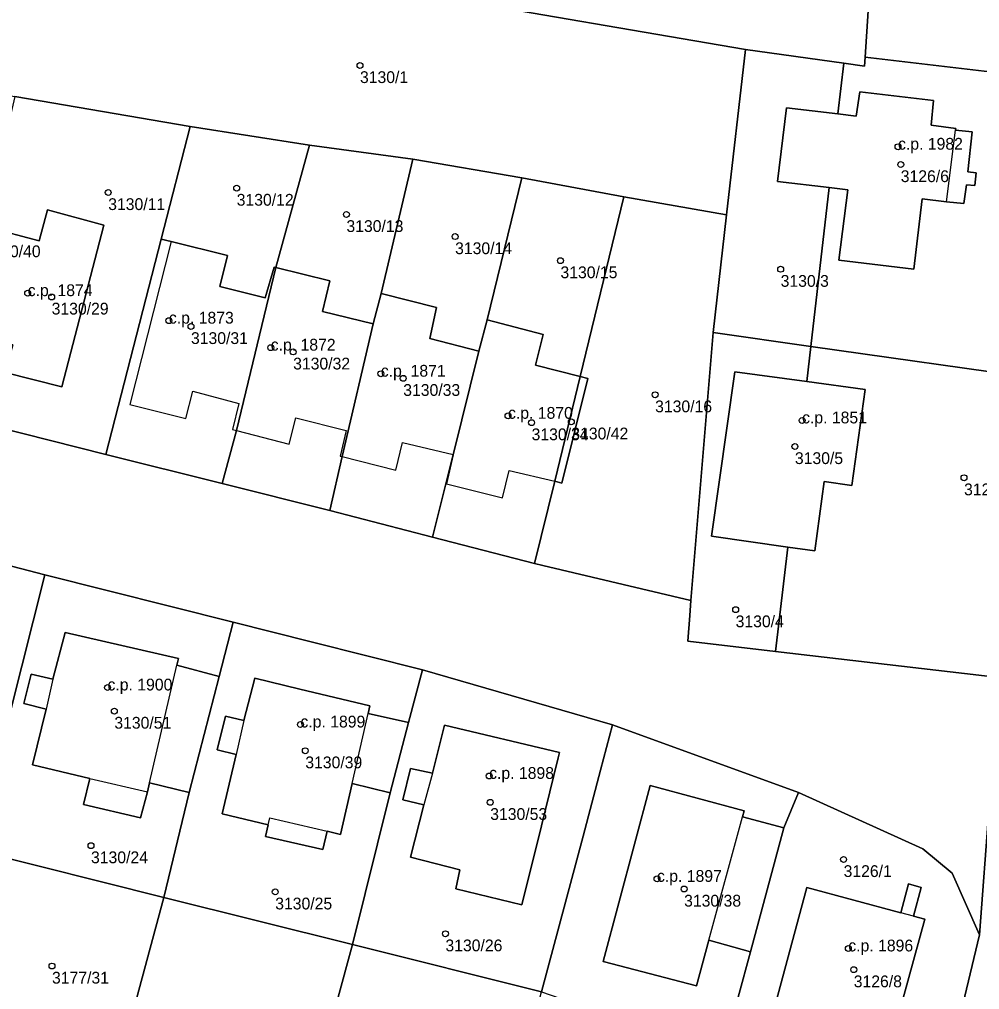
# Model space of a CAD drawing. Extents: x -878211 to -870363, y -1058464 to -1052522.
# Drawn here: x -874317.2 to -874235.7, y -1056727 to -1056644.7 of the extents above; entities that cross this region are included whole.
import ezdxf

# ---------------------------------------------------------------- set-up
doc = ezdxf.new("R2010")
doc.units = 0
for name, color, linetype in [('Definiční body', 7, 'Continuous'), ('Polygon budovy', 7, 'Continuous'), ('Polygon parcely', 7, 'Continuous')]:
    doc.layers.add(name, color=color, linetype=linetype)

msp = doc.modelspace()

# ---------------------------------------------------------------- linework, layer by layer
at = {"layer": 'Definiční body'}
for centre in [(-874288.3, -1056648.62994), (-874242.65, -1056655.51994), (-874242.42, -1056657.02994), (-874298.76, -1056659.02994), (-874309.66, -1056659.39994), (-874289.45, -1056661.25994), (-874280.23, -1056663.13994), (-874271.29, -1056665.17994), (-874252.61, -1056665.90994), (-874316.49, -1056667.93994), (-874314.46, -1056668.25994), (-874304.51, -1056670.26994), (-874302.64, -1056670.75994), (-874295.87, -1056672.55994), (-874293.97, -1056672.91994), (-874286.53, -1056674.76994), (-874284.63, -1056675.15994), (-874263.26, -1056676.54994), (-874275.74, -1056678.33994), (-874273.74, -1056678.91994), (-874270.37, -1056678.84994), (-874250.79, -1056678.72994), (-874251.4, -1056680.93994), (-874237.05, -1056683.58994), (-874256.43, -1056694.77994), (-874309.72, -1056701.37994), (-874309.14, -1056703.37994), (-874293.35, -1056704.51994), (-874292.94, -1056706.73994), (-874277.34, -1056708.87994), (-874277.25, -1056711.11994), (-874311.12, -1056714.78994), (-874247.27, -1056715.95994), (-874263.1, -1056717.60994), (-874260.8, -1056718.46994), (-874295.49, -1056718.70994), (-874281.05, -1056722.25994), (-874246.87, -1056723.50994), (-874314.43, -1056724.99994), (-874246.41, -1056725.30994)]:
    msp.add_circle(centre, 0.25, dxfattribs=at)
at = {"layer": 'Polygon budovy'}
for points in [[(-874247.66, -1056665.15), (-874241.32, -1056665.9), (-874240.61, -1056659.95), (-874238.53, -1056660.19), (-874237.78, -1056654.12), (-874237.76, -1056653.97), (-874239.85, -1056653.7), (-874239.63, -1056651.59), (-874245.9, -1056650.87), (-874246.19, -1056652.93), (-874247.76, -1056652.74), (-874252.1, -1056652.21), (-874252.88, -1056658.47), (-874248.48, -1056658.99), (-874246.92, -1056659.18)], [(-874314.82, -1056660.87), (-874315.51, -1056663.51), (-874319.83, -1056662.38), (-874322.06, -1056671.27), (-874317.75, -1056672.33), (-874318.41, -1056674.66), (-874313.59, -1056675.89), (-874310.02, -1056662.16)], [(-874307.82, -1056677.38), (-874303.07, -1056678.56), (-874302.47, -1056676.25), (-874298.57, -1056677.28), (-874299.11, -1056679.5), (-874298.77, -1056679.59), (-874295.43, -1056665.76), (-874295.59, -1056665.72), (-874296.35, -1056668.33), (-874300.18, -1056667.36), (-874299.53, -1056664.75), (-874304.31, -1056663.57)], [(-874290.85, -1056666.9), (-874295.43, -1056665.76), (-874298.77, -1056679.59), (-874294.3, -1056680.73), (-874293.75, -1056678.5), (-874289.46, -1056679.58), (-874289.99, -1056681.75), (-874289.8, -1056681.8), (-874287.19, -1056670.55), (-874291.49, -1056669.49)], [(-874289.8, -1056681.8), (-874285.26, -1056682.94), (-874284.69, -1056680.6), (-874280.4, -1056681.63), (-874280.38, -1056681.64), (-874278.21, -1056672.87), (-874282.37, -1056671.78), (-874281.81, -1056669.14), (-874286.5, -1056667.96), (-874287.19, -1056670.55)], [(-874276.22, -1056685.3), (-874275.64, -1056682.97), (-874271.78, -1056683.89), (-874271.16, -1056684.04), (-874268.98, -1056675.17), (-874269.62, -1056675.01), (-874273.41, -1056674.03), (-874272.76, -1056671.43), (-874277.51, -1056670.21), (-874278.21, -1056672.87), (-874280.38, -1056681.64), (-874280.96, -1056684.12)], [(-874258.49, -1056688.55), (-874252.01, -1056689.47), (-874249.72, -1056689.8), (-874248.91, -1056683.91), (-874246.58, -1056684.24), (-874245.45, -1056676.12), (-874250.39, -1056675.44), (-874256.49, -1056674.61)], [(-874316.07, -1056707.93), (-874311.21, -1056709.1), (-874306.33, -1056710.23), (-874306.16, -1056709.47), (-874303.85, -1056699.49), (-874303.71, -1056698.91), (-874313.32, -1056696.72), (-874314.35, -1056700.67), (-874314.93, -1056703.21)], [(-874287.61, -1056703.57), (-874287.46, -1056702.93), (-874293.41, -1056701.51), (-874297.22, -1056700.6), (-874298.15, -1056704.17), (-874298.81, -1056707.05), (-874299.99, -1056712.09), (-874296.1, -1056713.02), (-874295.96, -1056712.44), (-874291.09, -1056713.56), (-874289.95, -1056713.83), (-874288.96, -1056709.52)], [(-874284, -1056715.78), (-874279.83, -1056716.85), (-874280.18, -1056718.46), (-874274.57, -1056719.8), (-874272.91, -1056713.11), (-874271.48, -1056707.35), (-874271.37, -1056706.89), (-874281.12, -1056704.56), (-874282.15, -1056708.64), (-874282.87, -1056711.34)], [(-874267.68, -1056724.61), (-874259.76, -1056726.68), (-874258.7, -1056722.81), (-874255.85, -1056712.34), (-874255.71, -1056711.85), (-874263.67, -1056709.7)], [(-874253.06, -1056728.21), (-874243.09, -1056730.92), (-874240.38, -1056721.03), (-874241.34, -1056720.77), (-874242.41, -1056720.48), (-874250.4, -1056718.33)]]:
    msp.add_lwpolyline(points, close=True, dxfattribs=at)
at = {"layer": 'Polygon parcely'}
for points in [[(-874224.22, -1056623.66), (-874243.89, -1056621.38), (-874244.74, -1056637), (-874244.79, -1056637.85), (-874245.44, -1056647.92), (-874227.16, -1056650.06)], [(-874247.26, -1056648.43), (-874245.49, -1056648.68), (-874245.44, -1056647.92), (-874244.79, -1056637.85), (-874244.74, -1056637), (-874250.27, -1056636.76), (-874251.77, -1056637.17), (-874253.28, -1056637.11), (-874254.78, -1056636.06), (-874256.54, -1056638.3), (-874267.8, -1056629.43), (-874269.96, -1056632.18), (-874274.95, -1056628.28), (-874272.78, -1056625.56), (-874275.04, -1056623.81), (-874279.57, -1056631.53), (-874282.38, -1056642.67), (-874255.58, -1056647.26)], [(-874274.56, -1056658.15), (-874265.9, -1056659.78), (-874257.19, -1056661.29), (-874255.58, -1056647.26), (-874282.38, -1056642.67), (-874302.13, -1056639.23), (-874319.13, -1056636.46), (-874329.19, -1056635.16), (-874329.32, -1056635.15), (-874332.58, -1056648.78), (-874332.38, -1056648.82), (-874317.57, -1056651.26), (-874302.72, -1056653.8), (-874292.57, -1056655.39), (-874283.82, -1056656.58)], [(-874250.04, -1056672.45), (-874248.48, -1056658.99), (-874252.88, -1056658.47), (-874252.1, -1056652.21), (-874247.76, -1056652.74), (-874247.26, -1056648.43), (-874255.58, -1056647.26), (-874257.19, -1056661.29), (-874258.33, -1056671.27)], [(-874319.83, -1056662.38), (-874315.51, -1056663.51), (-874314.82, -1056660.87), (-874310.02, -1056662.16), (-874313.59, -1056675.89), (-874318.41, -1056674.66), (-874317.75, -1056672.33), (-874322.06, -1056671.27), (-874322.24, -1056671.22), (-874323.85, -1056678.09), (-874309.85, -1056681.63), (-874305.17, -1056663.36), (-874302.72, -1056653.8), (-874317.57, -1056651.26), (-874320.15, -1056662.3)], [(-874247.76, -1056652.74), (-874252.1, -1056652.21), (-874252.88, -1056658.47), (-874248.48, -1056658.99), (-874246.92, -1056659.18), (-874247.66, -1056665.15), (-874241.32, -1056665.9), (-874240.61, -1056659.95), (-874238.53, -1056660.19), (-874237.06, -1056660.33), (-874236.85, -1056658.74), (-874236.13, -1056658.81), (-874236.02, -1056657.73), (-874236.73, -1056657.65), (-874236.35, -1056654.27), (-874237.78, -1056654.12), (-874237.76, -1056653.97), (-874239.85, -1056653.7), (-874239.63, -1056651.59), (-874245.9, -1056650.87), (-874246.19, -1056652.93)], [(-874296.35, -1056668.33), (-874295.59, -1056665.72), (-874295.43, -1056665.76), (-874292.57, -1056655.39), (-874302.72, -1056653.8), (-874305.17, -1056663.36), (-874304.31, -1056663.57), (-874299.53, -1056664.75), (-874300.18, -1056667.36)], [(-874286.5, -1056667.96), (-874283.82, -1056656.58), (-874292.57, -1056655.39), (-874295.43, -1056665.76), (-874290.85, -1056666.9), (-874291.49, -1056669.49), (-874287.19, -1056670.55)], [(-874277.51, -1056670.21), (-874274.56, -1056658.15), (-874283.82, -1056656.58), (-874286.5, -1056667.96), (-874281.81, -1056669.14), (-874282.37, -1056671.78), (-874278.21, -1056672.87)], [(-874273.41, -1056674.03), (-874269.62, -1056675.01), (-874265.9, -1056659.78), (-874274.56, -1056658.15), (-874277.51, -1056670.21), (-874272.76, -1056671.43)], [(-874269.62, -1056675.01), (-874268.98, -1056675.17), (-874271.16, -1056684.04), (-874271.78, -1056683.89), (-874273.48, -1056690.86), (-874272.8, -1056691.04), (-874260.22, -1056694.01), (-874258.33, -1056671.27), (-874257.19, -1056661.29), (-874265.9, -1056659.78)], [(-874319.83, -1056662.38), (-874322.06, -1056671.27), (-874317.75, -1056672.33), (-874318.41, -1056674.66), (-874313.59, -1056675.89), (-874310.02, -1056662.16), (-874314.82, -1056660.87), (-874315.51, -1056663.51)], [(-874295.43, -1056665.76), (-874295.59, -1056665.72), (-874296.35, -1056668.33), (-874300.18, -1056667.36), (-874299.53, -1056664.75), (-874304.31, -1056663.57), (-874305.17, -1056663.36), (-874309.85, -1056681.63), (-874299.99, -1056684.08), (-874298.77, -1056679.59)], [(-874289.8, -1056681.8), (-874287.19, -1056670.55), (-874291.49, -1056669.49), (-874290.85, -1056666.9), (-874295.43, -1056665.76), (-874298.77, -1056679.59), (-874299.99, -1056684.08), (-874290.86, -1056686.36)], [(-874280.4, -1056681.63), (-874280.38, -1056681.64), (-874278.21, -1056672.87), (-874282.37, -1056671.78), (-874281.81, -1056669.14), (-874286.5, -1056667.96), (-874287.19, -1056670.55), (-874289.8, -1056681.8), (-874290.86, -1056686.36), (-874282.14, -1056688.64)], [(-874269.62, -1056675.01), (-874273.41, -1056674.03), (-874272.76, -1056671.43), (-874277.51, -1056670.21), (-874278.21, -1056672.87), (-874280.38, -1056681.64), (-874280.4, -1056681.63), (-874282.14, -1056688.64), (-874273.48, -1056690.86), (-874271.78, -1056683.89)], [(-874256.49, -1056674.61), (-874250.39, -1056675.44), (-874250.04, -1056672.45), (-874258.33, -1056671.27), (-874260.22, -1056694.01), (-874260.32, -1056695.27), (-874260.49, -1056697.46), (-874253.04, -1056698.33), (-874252.01, -1056689.47), (-874258.49, -1056688.55)], [(-874248.91, -1056683.91), (-874249.72, -1056689.8), (-874252.01, -1056689.47), (-874253.04, -1056698.33), (-874234.1, -1056700.53), (-874233.86, -1056697.34), (-874231.99, -1056683.43), (-874230.4, -1056675.23), (-874250.04, -1056672.45), (-874250.39, -1056675.44), (-874245.45, -1056676.12), (-874246.58, -1056684.24)], [(-874252.01, -1056689.47), (-874249.72, -1056689.8), (-874248.91, -1056683.91), (-874246.58, -1056684.24), (-874245.45, -1056676.12), (-874250.39, -1056675.44), (-874256.49, -1056674.61), (-874258.49, -1056688.55)], [(-874271.78, -1056683.89), (-874271.16, -1056684.04), (-874268.98, -1056675.17), (-874269.62, -1056675.01)], [(-874330.93, -1056687.7), (-874336.96, -1056711.16), (-874320.95, -1056715.16), (-874315.05, -1056691.82)], [(-874311.75, -1056711.31), (-874311.21, -1056709.1), (-874316.07, -1056707.93), (-874314.93, -1056703.21), (-874316.82, -1056702.73), (-874316.19, -1056700.26), (-874314.35, -1056700.67), (-874313.32, -1056696.72), (-874303.71, -1056698.91), (-874303.85, -1056699.49), (-874300.24, -1056700.44), (-874299.06, -1056695.85), (-874315.05, -1056691.82), (-874320.95, -1056715.16), (-874304.93, -1056719.18), (-874302.79, -1056710.28), (-874306.16, -1056709.47), (-874306.33, -1056710.23), (-874306.92, -1056712.44)], [(-874284.17, -1056704.35), (-874283, -1056699.87), (-874292.44, -1056697.51), (-874299.06, -1056695.85), (-874300.24, -1056700.44), (-874302.79, -1056710.28), (-874304.93, -1056719.18), (-874288.92, -1056723.18), (-874285.73, -1056710.3), (-874288.96, -1056709.52), (-874289.95, -1056713.83), (-874291.09, -1056713.56), (-874291.45, -1056715.12), (-874296.32, -1056714), (-874296.1, -1056713.02), (-874299.99, -1056712.09), (-874298.81, -1056707.05), (-874300.42, -1056706.65), (-874299.72, -1056703.81), (-874298.15, -1056704.17), (-874297.22, -1056700.6), (-874293.41, -1056701.51), (-874287.46, -1056702.93), (-874287.61, -1056703.57)], [(-874300.24, -1056700.44), (-874303.85, -1056699.49), (-874303.71, -1056698.91), (-874313.32, -1056696.72), (-874314.35, -1056700.67), (-874316.19, -1056700.26), (-874316.82, -1056702.73), (-874314.93, -1056703.21), (-874316.07, -1056707.93), (-874311.21, -1056709.1), (-874311.75, -1056711.31), (-874306.92, -1056712.44), (-874306.33, -1056710.23), (-874306.16, -1056709.47), (-874302.79, -1056710.28)], [(-874267.9, -1056708.39), (-874266.88, -1056704.53), (-874283, -1056699.87), (-874284.17, -1056704.35), (-874285.73, -1056710.3), (-874288.92, -1056723.18), (-874272.9, -1056727.18), (-874269.37, -1056713.99)], [(-874284.17, -1056704.35), (-874287.61, -1056703.57), (-874287.46, -1056702.93), (-874293.41, -1056701.51), (-874297.22, -1056700.6), (-874298.15, -1056704.17), (-874299.72, -1056703.81), (-874300.42, -1056706.65), (-874298.81, -1056707.05), (-874299.99, -1056712.09), (-874296.1, -1056713.02), (-874296.32, -1056714), (-874291.45, -1056715.12), (-874291.09, -1056713.56), (-874289.95, -1056713.83), (-874288.96, -1056709.52), (-874285.73, -1056710.3)], [(-874282.87, -1056711.34), (-874284, -1056715.78), (-874279.83, -1056716.85), (-874280.18, -1056718.46), (-874274.57, -1056719.8), (-874272.91, -1056713.11), (-874271.48, -1056707.35), (-874271.37, -1056706.89), (-874281.12, -1056704.56), (-874282.15, -1056708.64), (-874284, -1056708.24), (-874284.66, -1056710.9)], [(-874282.87, -1056711.34), (-874284.66, -1056710.9), (-874284, -1056708.24), (-874282.15, -1056708.64), (-874281.12, -1056704.56), (-874271.37, -1056706.89), (-874271.48, -1056707.35), (-874272.91, -1056713.11), (-874274.57, -1056719.8), (-874280.18, -1056718.46), (-874279.83, -1056716.85), (-874284, -1056715.78)], [(-874267.68, -1056724.61), (-874263.67, -1056709.7), (-874255.71, -1056711.85), (-874255.85, -1056712.34), (-874252.35, -1056713.29), (-874251.1, -1056710.27), (-874266.88, -1056704.53), (-874267.9, -1056708.39), (-874269.37, -1056713.99), (-874272.9, -1056727.18), (-874261.2, -1056731.23), (-874257.54, -1056732.5), (-874256.22, -1056727.65), (-874255.17, -1056723.79), (-874258.7, -1056722.81), (-874259.76, -1056726.68)], [(-874255.17, -1056723.79), (-874252.35, -1056713.29), (-874255.85, -1056712.34), (-874255.71, -1056711.85), (-874263.67, -1056709.7), (-874267.68, -1056724.61), (-874259.76, -1056726.68), (-874258.7, -1056722.81)], [(-874257.54, -1056732.5), (-874251.33, -1056737.91), (-874249.18, -1056730.26), (-874243.32, -1056731.85), (-874245.73, -1056740.77), (-874240.44, -1056741.96), (-874235.74, -1056722.36), (-874238.07, -1056717.12), (-874240.54, -1056715.05), (-874251.1, -1056710.27), (-874252.35, -1056713.29), (-874255.17, -1056723.79), (-874256.22, -1056727.65)], [(-874308.62, -1056732.82), (-874304.93, -1056719.18), (-874320.95, -1056715.16), (-874324.54, -1056728.77)], [(-874242.41, -1056720.48), (-874250.4, -1056718.33), (-874253.06, -1056728.21), (-874243.09, -1056730.92), (-874240.38, -1056721.03), (-874241.34, -1056720.77), (-874240.7, -1056718.33), (-874241.77, -1056718.02)], [(-874242.41, -1056720.48), (-874241.77, -1056718.02), (-874240.7, -1056718.33), (-874241.34, -1056720.77), (-874240.38, -1056721.03), (-874243.09, -1056730.92), (-874253.06, -1056728.21), (-874250.4, -1056718.33)], [(-874288.92, -1056723.18), (-874304.93, -1056719.18), (-874308.62, -1056732.82), (-874292.67, -1056736.87)], [(-874292.67, -1056736.87), (-874276.48, -1056740.99), (-874272.9, -1056727.18), (-874288.92, -1056723.18)]]:
    msp.add_lwpolyline(points, close=True, dxfattribs=at)
for points in [[(-874224.22, -1056623.66), (-874227.16, -1056650.06), (-874228.37, -1056659.44), (-874230.2, -1056675.26), (-874233.14, -1056700.64), (-874234.1, -1056700.53), (-874235.74, -1056722.36), (-874240.44, -1056741.96)], [(-874227.16, -1056650.06), (-874245.44, -1056647.92), (-874245.49, -1056648.68), (-874247.26, -1056648.43), (-874247.76, -1056652.74), (-874246.19, -1056652.93), (-874245.9, -1056650.87), (-874239.63, -1056651.59), (-874239.85, -1056653.7), (-874237.76, -1056653.97), (-874237.78, -1056654.12), (-874236.35, -1056654.27), (-874236.73, -1056657.65), (-874236.02, -1056657.73), (-874236.13, -1056658.81), (-874236.85, -1056658.74), (-874237.06, -1056660.33), (-874238.53, -1056660.19), (-874240.61, -1056659.95), (-874241.32, -1056665.9), (-874247.66, -1056665.15), (-874246.92, -1056659.18), (-874248.48, -1056658.99), (-874250.04, -1056672.45), (-874230.4, -1056675.23)], [(-874330.93, -1056687.7), (-874315.05, -1056691.82), (-874299.06, -1056695.85), (-874292.44, -1056697.51), (-874283, -1056699.87), (-874266.88, -1056704.53), (-874251.1, -1056710.27), (-874240.54, -1056715.05), (-874238.07, -1056717.12), (-874235.74, -1056722.36), (-874234.1, -1056700.53), (-874253.04, -1056698.33), (-874260.49, -1056697.46), (-874260.32, -1056695.27), (-874260.22, -1056694.01), (-874272.8, -1056691.04), (-874273.48, -1056690.86), (-874282.14, -1056688.64), (-874290.86, -1056686.36), (-874299.99, -1056684.08), (-874309.85, -1056681.63), (-874323.85, -1056678.09)]]:
    msp.add_lwpolyline(points, dxfattribs=at)

# ---------------------------------------------------------------- texts
at = {"layer": 'Definiční body'}
for s, p in [('3130/1', (-874288.3, -1056650.119)), ('c.p. 1982', (-874242.65, -1056655.77)), ('3126/6', (-874242.42, -1056658.519)), ('3130/11', (-874309.66, -1056660.889)), ('3130/12', (-874298.76, -1056660.519)), ('3130/13', (-874289.45, -1056662.749)), ('3130/40', (-874320.23, -1056664.889)), ('3130/14', (-874280.23, -1056664.629)), ('3130/15', (-874271.29, -1056666.669)), ('3130/3', (-874252.61, -1056667.399)), ('c.p. 1874', (-874316.49, -1056668.19)), ('3130/29', (-874314.46, -1056669.749)), ('c.p. 1873', (-874304.51, -1056670.52)), ('3130/31', (-874302.64, -1056672.249)), ('c.p. 1872', (-874295.87, -1056672.81)), ('3130/32', (-874293.97, -1056674.409)), ('c.p. 1871', (-874286.53, -1056675.02)), ('3130/33', (-874284.63, -1056676.649)), ('3130/16', (-874263.26, -1056678.039)), ('c.p. 1870', (-874275.74, -1056678.59)), ('c.p. 1851', (-874250.79, -1056678.98)), ('3130/34', (-874273.74, -1056680.409)), ('3130/42', (-874270.37, -1056680.339)), ('3130/5', (-874251.4, -1056682.429)), ('3126/2', (-874237.05, -1056685.079)), ('3130/4', (-874256.43, -1056696.269)), ('c.p. 1900', (-874309.72, -1056701.629)), ('3130/51', (-874309.14, -1056704.869)), ('c.p. 1899', (-874293.35, -1056704.77)), ('3130/39', (-874292.94, -1056708.229)), ('c.p. 1898', (-874277.34, -1056709.129)), ('3130/53', (-874277.25, -1056712.609)), ('3130/24', (-874311.12, -1056716.279)), ('3126/1', (-874247.27, -1056717.449)), ('c.p. 1897', (-874263.1, -1056717.86)), ('3130/38', (-874260.8, -1056719.959)), ('3130/25', (-874295.49, -1056720.199)), ('3130/26', (-874281.05, -1056723.749)), ('c.p. 1896', (-874246.87, -1056723.76)), ('3177/31', (-874314.43, -1056726.489)), ('3126/8', (-874246.41, -1056726.799))]:
    msp.add_text(s, height=0.999996, dxfattribs=at).set_placement(p)

doc.saveas('drawing.dxf')
